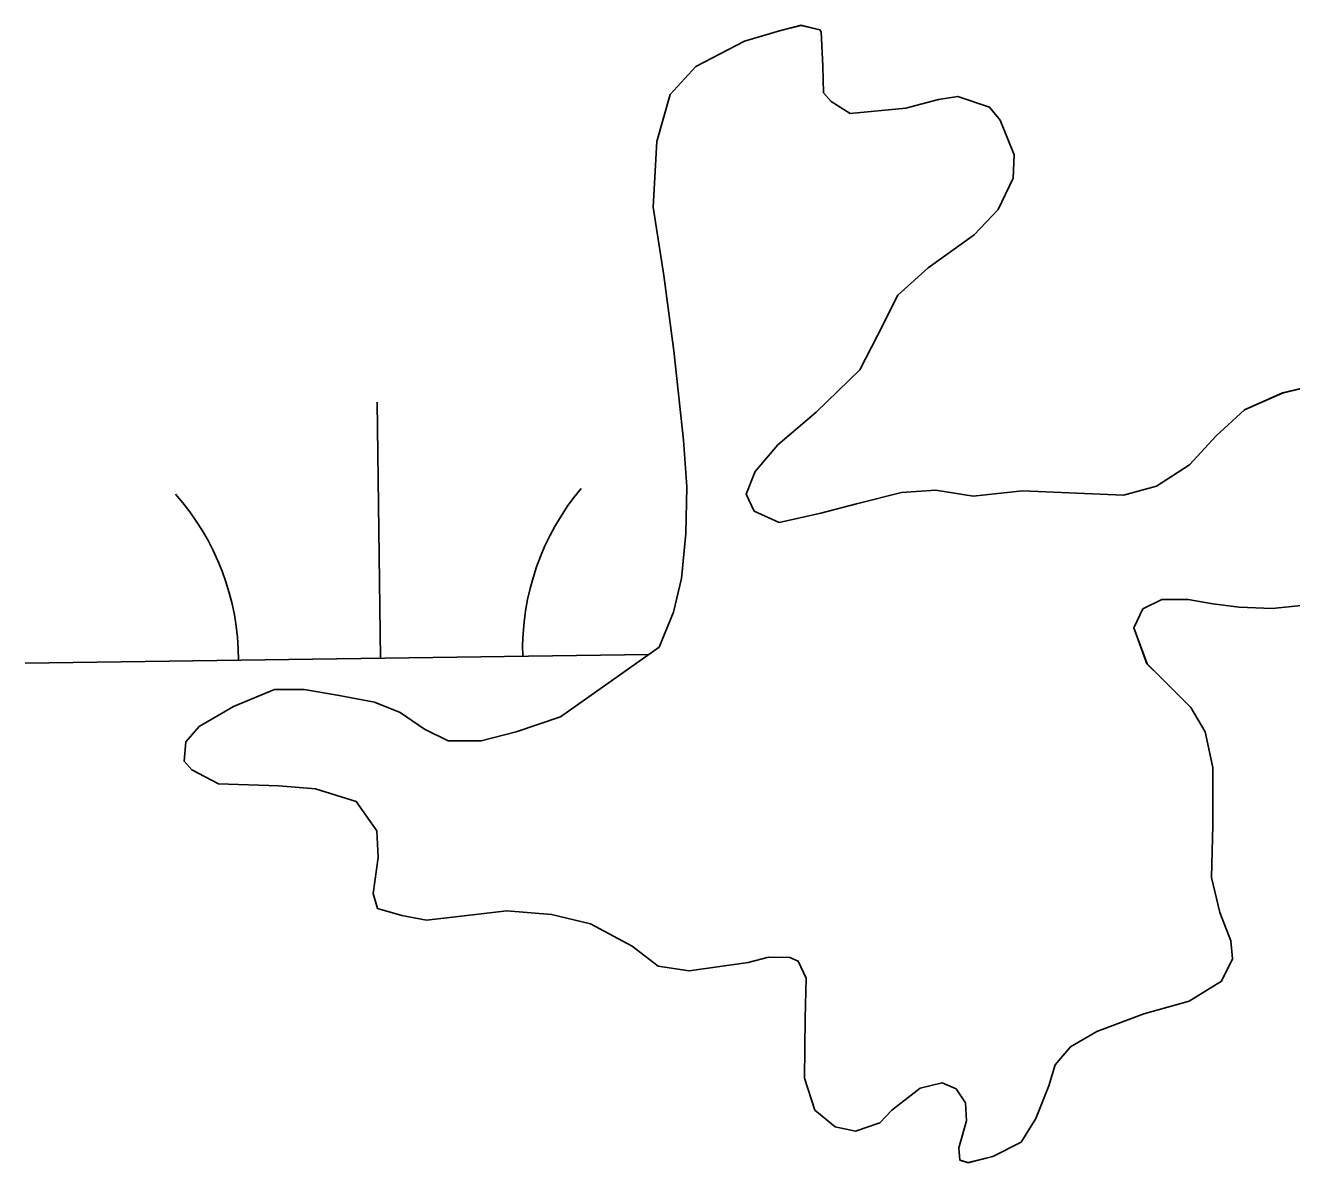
# Model space of a CAD drawing. Extents: x 3767014 to 3805179, y 361544 to 387384.
# Drawn here: x 3784940.3 to 3785118.5, y 367641.3 to 367801.3 of the extents above; entities that cross this region are included whole.
import ezdxf

# ---------------------------------------------------------------- set-up
doc = ezdxf.new("R2010")
doc.units = 0
doc.layers.add('V-TOPO-SHOR', color=7, linetype='Continuous')
doc.layers.add('V-WETL-SWMP', color=7, linetype='Continuous')

msp = doc.modelspace()

# ---------------------------------------------------------------- linework, layer by layer
at = {"layer": 'V-TOPO-SHOR'}
for points in [[(3785071.251, 367651.663), (3785069.295, 367652.486), (3785066.219, 367651.732), (3785062.232, 367648.636), (3785060.534, 367646.852), (3785057.079, 367645.703), (3785054.259, 367646.309), (3785051.396, 367648.656), (3785049.929, 367653.168), (3785050.011, 367661.587), (3785050.163, 367667.203), (3785049.04, 367669.595), (3785047.865, 367670.146), (3785044.865, 367670.168), (3785041.981, 367669.419), (3785033.691, 367668.247), (3785029.32, 367668.913), (3785025.671, 367671.727), (3785019.789, 367674.871), (3785014.337, 367676.185), (3785008.035, 367676.708), (3785002.825, 367676.095), (3784996.749, 367675.364), (3784993.249, 367676.052), (3784989.839, 367677.033), (3784989.206, 367679.147), (3784989.951, 367684.195), (3784989.761, 367687.963), (3784986.857, 367692.051), (3784981.102, 367693.845), (3784975.964, 367694.298), (3784967.444, 367694.572), (3784963.719, 367696.512), (3784962.625, 367697.743), (3784962.848, 367700.456), (3784964.728, 367702.631), (3784969.592, 367705.462), (3784975.339, 367707.827), (3784979.501, 367707.833), (3784984.455, 367706.989), (3784989.413, 367706.047), (3784993.028, 367704.587), (3784996.472, 367702.254), (3784999.802, 367700.596), (3785004.445, 367700.614), (3785009.348, 367701.896), (3785015.586, 367703.985), (3785029.47, 367713.809), (3785031.477, 367718.696), (3785032.615, 367723.466), (3785033.236, 367729.769), (3785033.363, 367736.352), (3785032.91, 367742.92), (3785031.536, 367755.461), (3785030.113, 367766.068), (3785028.618, 367775.708), (3785029.165, 367784.912), (3785031.032, 367791.537), (3785034.61, 367795.496), (3785041.489, 367799.051), (3785046.386, 367800.528), (3785049.464, 367801.279), (3785052.092, 367800.669), (3785052.293, 367800.382), (3785052.508, 367795.549), (3785052.602, 367791.781), (3785053.695, 367790.55), (3785056.35, 367788.873), (3785064.167, 367789.647), (3785068.781, 367790.824), (3785071.48, 367791.279), (3785075.967, 367789.745), (3785077.465, 367787.943), (3785079.422, 367783.056), (3785079.31, 367779.765), (3785077.194, 367775.36), (3785073.799, 367771.792), (3785067.333, 367767.182), (3785063.075, 367763.303), (3785060.216, 367757.622), (3785057.724, 367752.82), (3785051.582, 367746.864), (3785046.179, 367742.278), (3785042.984, 367738.522), (3785041.709, 367735.299), (3785042.833, 367732.909), (3785046.353, 367731.35), (3785052.223, 367732.657), (3785057.222, 367733.941), (3785063.569, 367735.549), (3785068.398, 367735.86), (3785073.643, 367735.024), (3785080.59, 367735.776), (3785094.828, 367735.16), (3785099.44, 367736.436), (3785104.107, 367739.452), (3785107.875, 367743.511), (3785111.848, 367747.19), (3785117.208, 367749.549), (3785123.461, 367751.056)], [(3785120.749, 367719.74), (3785115.731, 367719.228), (3785111.085, 367719.404), (3785107.394, 367719.894), (3785103.898, 367720.484), (3785100.222, 367720.49), (3785097.545, 367719.167), (3785096.255, 367716.523), (3785098.123, 367711.442), (3785100.105, 367709.457), (3785104.273, 367705.304), (3785106.292, 367701.871), (3785107.384, 367696.866), (3785107.39, 367688.74), (3785107.185, 367681.381), (3785108.371, 367676.476), (3785109.921, 367672.452), (3785110.177, 367669.943), (3785108.609, 367666.808), (3785104.035, 367663.985), (3785097.695, 367662.185), (3785091.08, 367659.699), (3785087.358, 367657.575), (3785085.198, 367655.007), (3785084.303, 367652.083), (3785082.48, 367647.491), (3785080.434, 367644.151), (3785076.42, 367642.117), (3785072.959, 367641.257), (3785071.79, 367641.615), (3785071.65, 367643.354), (3785072.717, 367647.153), (3785072.558, 367649.664), (3785071.251, 367651.663)]]:
    msp.add_lwpolyline(points, dxfattribs=at)
at = {"layer": 'V-WETL-SWMP'}
for p, q in [((3785046.387, 367800.527), (3785041.489, 367799.052)), ((3785049.464, 367801.28), (3785046.387, 367800.527)), ((3785052.091, 367800.668), (3785049.464, 367801.28)), ((3785052.292, 367800.383), (3785052.091, 367800.668)), ((3785041.489, 367799.052), (3785034.611, 367795.495)), ((3785052.508, 367795.55), (3785052.292, 367800.383)), ((3785034.611, 367795.495), (3785031.032, 367791.537)), ((3785052.601, 367791.78), (3785052.508, 367795.55)), ((3785053.696, 367790.549), (3785052.601, 367791.78)), ((3785031.032, 367791.537), (3785029.164, 367784.912)), ((3785056.349, 367788.873), (3785053.696, 367790.549)), ((3785068.782, 367790.825), (3785064.167, 367789.646)), ((3785071.48, 367791.278), (3785068.782, 367790.825)), ((3785075.968, 367789.744), (3785071.48, 367791.278)), ((3785064.167, 367789.646), (3785056.349, 367788.873)), ((3785077.464, 367787.943), (3785075.968, 367789.744)), ((3785079.423, 367783.057), (3785077.464, 367787.943)), ((3785029.164, 367784.912), (3785028.617, 367775.707)), ((3785079.31, 367779.765), (3785079.423, 367783.057)), ((3785077.194, 367775.359), (3785079.31, 367779.765)), ((3785028.617, 367775.707), (3785030.113, 367766.069)), ((3785073.799, 367771.792), (3785077.194, 367775.359)), ((3785067.334, 367767.182), (3785073.799, 367771.792)), ((3785063.076, 367763.304), (3785067.334, 367767.182)), ((3785030.113, 367766.069), (3785031.536, 367755.462)), ((3785060.217, 367757.622), (3785063.076, 367763.304)), ((3785057.723, 367752.819), (3785060.217, 367757.622)), ((3785031.536, 367755.462), (3785032.91, 367742.919)), ((3785051.582, 367746.863), (3785057.723, 367752.819)), ((3785123.46, 367751.056), (3785117.208, 367749.548)), ((3785117.208, 367749.548), (3785111.849, 367747.19)), ((3784990.273, 367712.239), (3784989.773, 367748.236)), ((3785111.849, 367747.19), (3785107.876, 367743.512)), ((3785046.18, 367742.279), (3785051.582, 367746.863)), ((3785107.876, 367743.512), (3785104.106, 367739.452)), ((3785032.91, 367742.919), (3785033.362, 367736.351)), ((3785042.984, 367738.523), (3785046.18, 367742.279)), ((3785041.709, 367735.299), (3785042.984, 367738.523)), ((3785104.106, 367739.452), (3785099.44, 367736.435)), ((3785033.362, 367736.351), (3785033.235, 367729.769)), ((3785099.44, 367736.435), (3785094.828, 367735.16)), ((3785042.832, 367732.908), (3785041.709, 367735.299)), ((3785063.568, 367735.549), (3785057.222, 367733.941)), ((3785068.398, 367735.861), (3785063.568, 367735.549)), ((3785073.643, 367735.024), (3785068.398, 367735.861)), ((3785080.59, 367735.776), (3785073.643, 367735.024)), ((3785094.828, 367735.16), (3785080.59, 367735.776)), ((3785046.354, 367731.35), (3785042.832, 367732.908)), ((3785057.222, 367733.941), (3785052.223, 367732.656)), ((3785052.223, 367732.656), (3785046.354, 367731.35)), ((3785033.235, 367729.769), (3785032.616, 367723.465)), ((3785032.616, 367723.465), (3785031.476, 367718.696)), ((3785097.545, 367719.166), (3785100.221, 367720.49)), ((3785100.221, 367720.49), (3785103.898, 367720.484)), ((3785103.898, 367720.484), (3785107.395, 367719.893)), ((3785031.476, 367718.696), (3785029.469, 367713.809)), ((3785096.255, 367716.522), (3785097.545, 367719.166)), ((3785107.395, 367719.893), (3785111.084, 367719.404)), ((3785111.084, 367719.404), (3785115.732, 367719.229)), ((3785115.732, 367719.229), (3785120.75, 367719.74)), ((3785098.122, 367711.441), (3785096.255, 367716.522)), ((3785029.469, 367713.809), (3785015.586, 367703.984)), ((3784940.278, 367711.545), (3785027.991, 367712.763)), ((3785100.106, 367709.458), (3785098.122, 367711.441)), ((3784975.34, 367707.828), (3784969.593, 367705.461)), ((3784979.5, 367707.834), (3784975.34, 367707.828)), ((3784984.455, 367706.989), (3784979.5, 367707.834)), ((3785104.272, 367705.304), (3785100.106, 367709.458)), ((3784989.413, 367706.047), (3784984.455, 367706.989)), ((3784993.028, 367704.588), (3784989.413, 367706.047)), ((3784969.593, 367705.461), (3784964.729, 367702.632)), ((3784996.472, 367702.255), (3784993.028, 367704.588)), ((3785106.292, 367701.871), (3785104.272, 367705.304)), ((3784964.729, 367702.632), (3784962.848, 367700.457)), ((3785015.586, 367703.984), (3785009.349, 367701.895)), ((3784999.803, 367700.595), (3784996.472, 367702.255)), ((3785009.349, 367701.895), (3785004.446, 367700.613)), ((3785107.383, 367696.867), (3785106.292, 367701.871)), ((3784962.848, 367700.457), (3784962.625, 367697.742)), ((3785004.446, 367700.613), (3784999.803, 367700.595)), ((3784962.625, 367697.742), (3784963.719, 367696.511)), ((3784963.719, 367696.511), (3784967.444, 367694.572)), ((3785107.39, 367688.74), (3785107.383, 367696.867)), ((3784967.444, 367694.572), (3784975.964, 367694.298)), ((3784975.964, 367694.298), (3784981.103, 367693.845)), ((3784981.103, 367693.845), (3784986.856, 367692.052)), ((3784986.856, 367692.052), (3784989.762, 367687.963)), ((3785107.185, 367681.382), (3785107.39, 367688.74)), ((3784989.762, 367687.963), (3784989.952, 367684.195)), ((3784989.952, 367684.195), (3784989.206, 367679.146)), ((3785108.371, 367676.477), (3785107.185, 367681.382)), ((3784989.206, 367679.146), (3784989.839, 367677.033)), ((3784989.839, 367677.033), (3784993.249, 367676.053)), ((3784993.249, 367676.053), (3784996.749, 367675.365)), ((3784996.749, 367675.365), (3785002.826, 367676.096)), ((3785002.826, 367676.096), (3785008.036, 367676.708)), ((3785008.036, 367676.708), (3785014.337, 367676.186)), ((3785014.337, 367676.186), (3785019.788, 367674.87)), ((3785109.921, 367672.452), (3785108.371, 367676.477)), ((3785019.788, 367674.87), (3785025.67, 367671.726)), ((3785110.177, 367669.943), (3785109.921, 367672.452)), ((3785025.67, 367671.726), (3785029.32, 367668.913)), ((3785029.32, 367668.913), (3785033.69, 367668.247)), ((3785033.69, 367668.247), (3785041.981, 367669.419)), ((3785041.981, 367669.419), (3785044.865, 367670.168)), ((3785044.865, 367670.168), (3785047.865, 367670.145)), ((3785047.865, 367670.145), (3785049.04, 367669.594)), ((3785049.04, 367669.594), (3785050.163, 367667.203)), ((3785108.609, 367666.808), (3785110.177, 367669.943)), ((3785050.163, 367667.203), (3785050.011, 367661.588)), ((3785104.035, 367663.986), (3785108.609, 367666.808)), ((3785097.694, 367662.185), (3785104.035, 367663.986)), ((3785050.011, 367661.588), (3785049.929, 367653.168)), ((3785091.08, 367659.699), (3785097.694, 367662.185)), ((3785087.359, 367657.576), (3785091.08, 367659.699)), ((3785085.197, 367655.007), (3785087.359, 367657.576)), ((3785084.302, 367652.082), (3785085.197, 367655.007)), ((3785049.929, 367653.168), (3785051.395, 367648.657)), ((3785062.231, 367648.635), (3785066.218, 367651.732)), ((3785066.218, 367651.732), (3785069.296, 367652.486)), ((3785069.296, 367652.486), (3785071.251, 367651.663)), ((3785071.251, 367651.663), (3785072.558, 367649.664)), ((3785082.48, 367647.49), (3785084.302, 367652.082)), ((3785072.558, 367649.664), (3785072.717, 367647.152)), ((3785051.395, 367648.657), (3785054.259, 367646.309)), ((3785060.534, 367646.851), (3785062.231, 367648.635)), ((3785080.434, 367644.15), (3785082.48, 367647.49)), ((3785054.259, 367646.309), (3785057.079, 367645.702)), ((3785057.079, 367645.702), (3785060.534, 367646.851)), ((3785072.717, 367647.152), (3785071.65, 367643.353)), ((3785076.421, 367642.116), (3785080.434, 367644.15)), ((3785071.65, 367643.353), (3785071.79, 367641.615)), ((3785072.959, 367641.256), (3785076.421, 367642.116)), ((3785071.79, 367641.615), (3785072.959, 367641.256))]:
    msp.add_line(p, q, dxfattribs=at)
for centre, start, end in [((3784935.029, 367711.946), 0.02404, 41.5677), ((3785045.504, 367713.481), 140.02403, 181.56769)]:
    msp.add_arc(centre, 35.246, start, end, dxfattribs=at)

doc.saveas('drawing.dxf')
